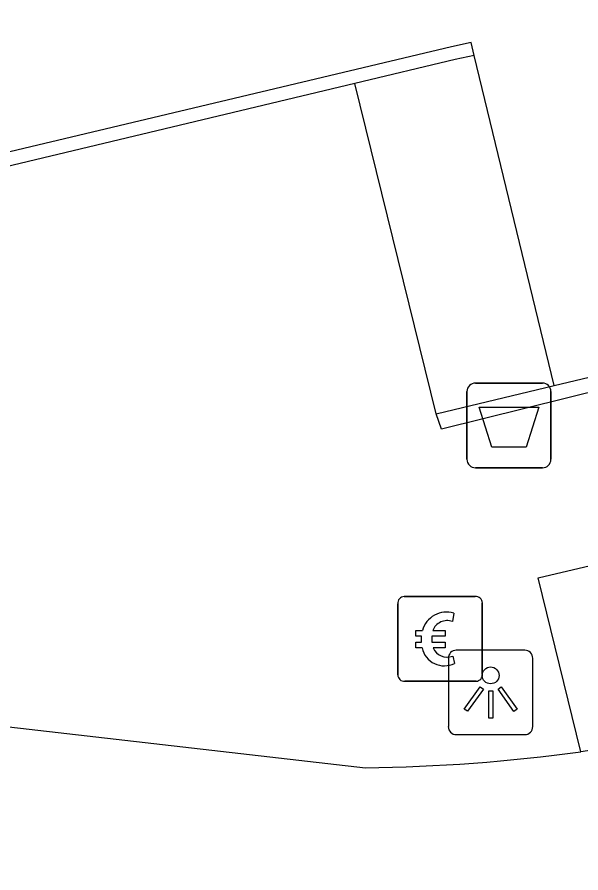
# Model space of a CAD drawing. Extents: x 160676 to 161153, y 383244 to 383713.
# Drawn here: x 160902.17 to 160908.82, y 383453.89 to 383463.99 of the extents above; entities that cross this region are included whole.
import ezdxf

# ---------------------------------------------------------------- set-up
doc = ezdxf.new("R2010")
doc.units = 0
for name, color, linetype in [('IMGEO_Afvalbak', 7, 'Continuous'), ('IMGEO_Betaalautomaat', 7, 'Continuous'), ('IMGEO_Lichtpunt', 7, 'Continuous'), ('IMGEO_Muur', 7, 'Continuous'), ('IMGEO_Rijbaan_lokaal_gesloten', 7, 'Continuous'), ('IMGEO_Voetpad_open', 7, 'Continuous')]:
    doc.layers.add(name, color=color, linetype=linetype)

msp = doc.modelspace()

# ---------------------------------------------------------------- linework, layer by layer
at = {"layer": 'IMGEO_Afvalbak'}
for p, q in [((160907.575, 383459.67), (160908.365, 383459.67)), ((160908.365, 383459.67), (160907.575, 383459.67)), ((160907.475, 383458.77), (160907.475, 383459.57)), ((160907.475, 383459.57), (160907.475, 383458.77)), ((160908.465, 383459.57), (160908.465, 383458.77)), ((160908.465, 383458.77), (160908.465, 383459.57)), ((160908.365, 383458.67), (160907.575, 383458.67)), ((160907.575, 383458.67), (160908.365, 383458.67))]:
    msp.add_line(p, q, dxfattribs=at)
msp.add_lwpolyline([(160907.618, 383459.384), (160908.322, 383459.384), (160908.173, 383458.914), (160907.767, 383458.914), (160907.618, 383459.384)], dxfattribs=at)
for centre, start, end in [((160907.575, 383459.57), 90, 180), ((160907.575, 383459.57), 90, 180), ((160908.365, 383459.57), 0, 90), ((160908.365, 383459.57), 360, 90), ((160907.575, 383458.77), 180, 270), ((160907.575, 383458.77), 180, 270), ((160908.365, 383458.77), 270, 0), ((160908.365, 383458.77), 270, 0)]:
    msp.add_arc(centre, 0.1, start, end, dxfattribs=at)
at = {"layer": 'IMGEO_Betaalautomaat'}
for p, q in [((160906.732, 383457.148), (160907.573, 383457.148)), ((160907.573, 383457.148), (160906.732, 383457.148)), ((160906.657, 383456.224), (160906.657, 383457.065)), ((160906.657, 383457.065), (160906.657, 383456.224)), ((160907.656, 383457.074), (160907.656, 383456.233)), ((160907.656, 383456.233), (160907.656, 383457.074)), ((160907.319, 383456.953), (160907.302, 383456.853)), ((160906.94, 383456.612), (160906.94, 383456.68)), ((160907.061, 383456.68), (160907.061, 383456.612)), ((160907.306, 383456.447), (160907.328, 383456.36)), ((160907.582, 383456.149), (160906.741, 383456.149)), ((160906.741, 383456.149), (160907.582, 383456.149))]:
    msp.add_line(p, q, dxfattribs=at)
for points in [[(160906.94, 383456.68), (160906.871, 383456.68), (160906.871, 383456.749), (160906.95, 383456.749)], [(160907.072, 383456.749), (160907.219, 383456.749), (160907.219, 383456.68), (160907.061, 383456.68)], [(160906.945, 383456.543), (160906.871, 383456.543), (160906.871, 383456.612), (160906.94, 383456.612)], [(160907.061, 383456.612), (160907.219, 383456.612), (160907.219, 383456.543), (160907.075, 383456.543)]]:
    msp.add_lwpolyline(points, dxfattribs=at)
for centre, radius, start, end in [((160906.735, 383457.071), 0.0779, 92.4484, 184.2845), ((160906.735, 383457.071), 0.0779, 92.4484, 184.2845), ((160907.579, 383457.071), 0.0779, 2.4484, 94.2845), ((160907.579, 383457.071), 0.0779, 2.4484, 94.2845), ((160907.233, 383456.673), 0.293, 73.014, 165.0139), ((160907.239, 383456.686), 0.179, 69.3236, 159.5683), ((160907.206, 383456.598), 0.267, 191.8096, 297.0389), ((160907.239, 383456.613), 0.179, 202.7625, 291.8693), ((160907.579, 383456.227), 0.0779, 272.4484, 4.2845), ((160907.579, 383456.227), 0.0779, 272.4484, 4.2845), ((160906.735, 383456.227), 0.0779, 182.4484, 274.2845), ((160906.735, 383456.227), 0.0779, 182.4484, 274.2845)]:
    msp.add_arc(centre, radius, start, end, dxfattribs=at)
at = {"layer": 'IMGEO_Lichtpunt'}
for p, q in [((160908.157, 383456.515), (160907.349, 383456.515)), ((160908.157, 383456.515), (160907.349, 383456.515)), ((160907.255, 383456.42), (160907.255, 383455.613)), ((160907.255, 383456.42), (160907.255, 383455.613)), ((160908.251, 383455.613), (160908.251, 383456.42)), ((160908.251, 383455.613), (160908.251, 383456.42)), ((160907.349, 383455.519), (160908.157, 383455.519)), ((160907.349, 383455.519), (160908.157, 383455.519))]:
    msp.add_line(p, q, dxfattribs=at)
for points in [[(160907.629, 383456.084), (160907.668, 383456.056), (160907.48, 383455.794), (160907.442, 383455.821), (160907.629, 383456.084)], [(160907.731, 383456.036), (160907.778, 383456.036), (160907.778, 383455.714), (160907.731, 383455.714), (160907.731, 383456.036)], [(160907.841, 383456.056), (160907.879, 383456.083), (160908.066, 383455.821), (160908.027, 383455.793), (160907.841, 383456.056)]]:
    msp.add_lwpolyline(points, dxfattribs=at)
msp.add_circle((160907.754, 383456.218), 0.0994, dxfattribs=at)
for centre, start, end in [((160907.349, 383456.42), 90, 180), ((160907.349, 383456.42), 90, 180), ((160908.157, 383456.42), 0, 90), ((160908.157, 383456.42), 0, 90), ((160907.349, 383455.613), 180, 270), ((160907.349, 383455.613), 180, 270), ((160908.157, 383455.613), 270, 0), ((160908.157, 383455.613), 270, 360)]:
    msp.add_arc(centre, 0.0946, start, end, dxfattribs=at)
at = {"layer": 'IMGEO_Muur'}
for points in [[(160961.939, 383472.274), (160962.002, 383472.066), (160912.316, 383460.345), (160909.143, 383459.613), (160907.173, 383459.127), (160907.11, 383459.309)], [(160908.505, 383459.64), (160909.084, 383459.778), (160912.322, 383460.539), (160961.939, 383472.274)], [(160907.56, 383463.54), (160907.525, 383463.693), (160907.291, 383463.641), (160875.662, 383456.12), (160852.921, 383450.748), (160850.843, 383450.265), (160849.73, 383455.007), (160850.669, 383455.219), (160850.615, 383455.393)], [(160907.56, 383463.54), (160907.337, 383463.492), (160906.15, 383463.208)], [(160906.15, 383463.208), (160875.621, 383455.906), (160852.917, 383450.548), (160850.704, 383450.032)], [(160907.11, 383459.309), (160908.505, 383459.64)]]:
    msp.add_lwpolyline(points, dxfattribs=at)
at = {"layer": 'IMGEO_Rijbaan_lokaal_gesloten'}
for points in [[(160936.322, 383461.732), (160925.692, 383459.21), (160909.438, 383455.409), (160908.819, 383455.316)], [(160891.056, 383455.347), (160892.921, 383455.723), (160894.432, 383455.904), (160896.277, 383455.996), (160898.78, 383455.99), (160906.277, 383455.126)]]:
    msp.add_lwpolyline(points, dxfattribs=at)
msp.add_arc((160905.946, 383476.654), 21.531, 270.8809, 277.6683, dxfattribs=at)
at = {"layer": 'IMGEO_Voetpad_open'}
for points in [[(160908.819, 383455.316), (160908.315, 383457.371), (160925.023, 383461.307), (160935.883, 383463.884), (160936.322, 383461.732)], [(160908.505, 383459.64), (160907.56, 383463.54)], [(160907.11, 383459.309), (160906.15, 383463.208)]]:
    msp.add_lwpolyline(points, dxfattribs=at)

doc.saveas('drawing.dxf')
